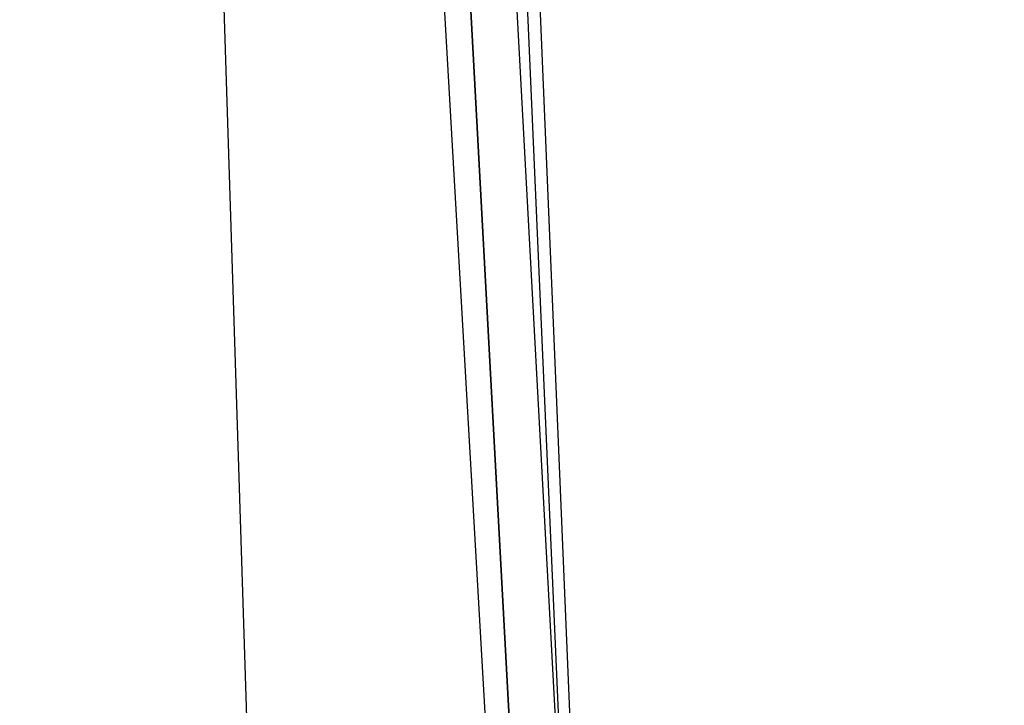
# Model space of a CAD drawing. Header units: feet. Extents: x -79 to 198, y -22 to 181.
# Tile 862 of 982: x 137.777 to 138.347, y 114.986 to 115.383. Entities that reach past the tile are written whole.
import ezdxf

# ---------------------------------------------------------------- set-up
doc = ezdxf.new("R2010")
doc.units = ezdxf.units.FT
doc.layers.add('A-AREA-UNIDAD', color=30, linetype='CONTINUOUS')
doc.layers.add('A-LINEA', color=7, linetype='CONTINUOUS')

msp = doc.modelspace()

# ---------------------------------------------------------------- linework, layer by layer
at = {"layer": 'A-AREA-UNIDAD'}
msp.add_lwpolyline([(119.36, 110.0089), (121.312, 109.5289), (121.92, 112.4089), (122.88, 112.4089), (135.808, 109.3333), (135.872, 108.1778), (135.552, 106.8444), (137.36, 106.4178), (137.408, 107.0933), (138.16, 107.0933), (137.888, 115.6089), (137.088, 126.2044), (136.16, 134.0622)], dxfattribs=at)
at = {"layer": 'A-LINEA'}
for points in [[(138.3067, 108.7111), (138.2133, 112.1778), (138.0667, 115.6578), (137.8533, 119.1244), (137.6, 122.5911), (137.28, 126.0578), (136.9067, 129.5244), (136.48, 132.9778), (136, 136.4178), (135.4667, 139.8578), (134.88, 143.2844)], [(138.3067, 108.7111), (138.2133, 112.1778), (138.0667, 115.6578), (137.8533, 119.1244), (137.6, 122.5911), (137.28, 126.0578), (136.9067, 129.5244), (136.48, 132.9778), (136, 136.4178), (135.4667, 139.8578), (134.88, 143.2844)], [(138.3467, 106.2578), (138.2933, 109.6444), (138.1733, 113.0311), (138.0267, 116.4044), (137.8133, 119.7778), (137.5467, 123.1511), (137.2267, 126.5244), (136.8667, 129.8844), (136.4533, 133.2444), (135.9733, 136.5911), (135.4533, 139.9378), (134.88, 143.2711)], [(138.3467, 106.2578), (138.2933, 109.6444), (138.1733, 113.0311), (138.0267, 116.4044), (137.8133, 119.7778), (137.5467, 123.1511), (137.2267, 126.5244), (136.8667, 129.8844), (136.4533, 133.2444), (135.9733, 136.5911), (135.4533, 139.9378), (134.88, 143.2711)], [(137.88, 118.7911), (138.0933, 114.8578), (138.08, 114.8578), (138.0667, 114.8578), (137.8533, 118.7911), (137.8533, 118.8044), (137.8667, 118.8044), (137.88, 118.7911)], [(137.88, 118.7911), (138.0933, 114.8578), (138.08, 114.8578), (138.0667, 114.8578), (137.8533, 118.7911), (137.8533, 118.8044), (137.8667, 118.8044), (137.88, 118.7911)], [(137.8533, 118.7911), (138.0667, 114.8578), (138.0533, 114.8578), (137.8267, 118.7911), (137.84, 118.7911), (137.8533, 118.7911)], [(137.8533, 118.7911), (138.0667, 114.8578), (138.0533, 114.8578), (137.8267, 118.7911), (137.84, 118.7911), (137.8533, 118.7911)]]:
    msp.add_lwpolyline(points, dxfattribs=at)

doc.saveas('drawing.dxf')
